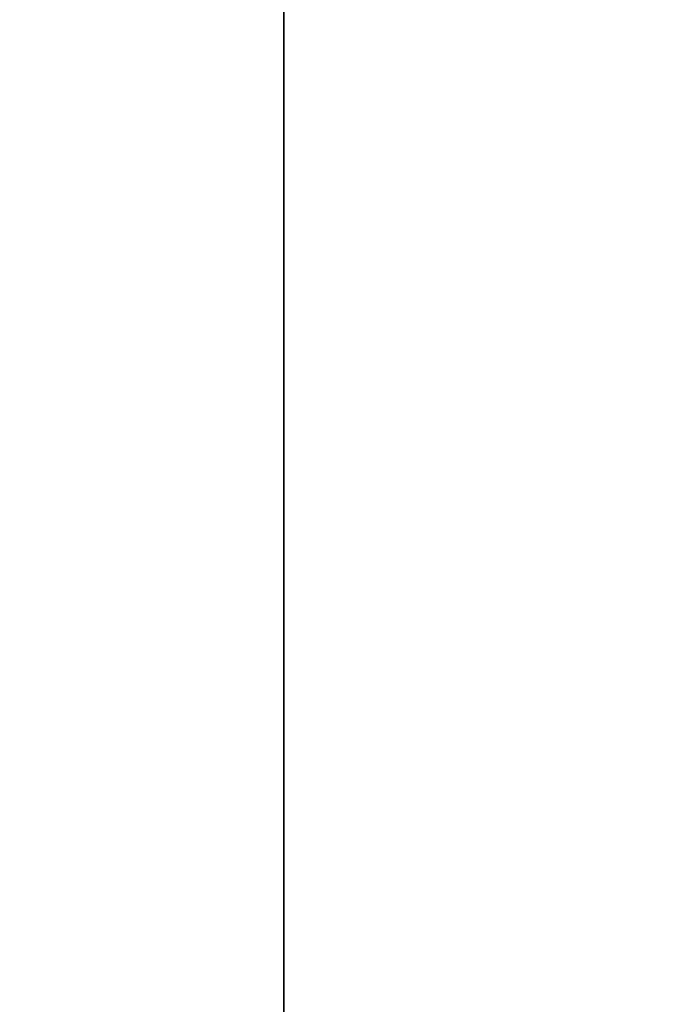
# Model space of a CAD drawing. Header units: millimetres. Extents: x -603 to 3703, y -120 to 193.
# Tile 920 of 938: x 3537 to 3574, y -11 to 47. Entities that reach past the tile are written whole.
import ezdxf

# ---------------------------------------------------------------- set-up
doc = ezdxf.new("R2010")
doc.units = ezdxf.units.MM
doc.layers.add('151', color=7, linetype='Continuous', true_color=0xffffff)

# ---------------------------------------------------------------- blocks, each defined once
blk = doc.blocks.new('UG_SURFACE_003')
at = {"layer": '151', "color": 252, "linetype": 'Continuous', "lineweight": 35}
for points in [[(3702.5, -35, 2213), (3702.5, 174.4, 2213), (2297.5, 174.4, 2213), (2297.5, -35, 2213)], [(2447.5, -35, 2063), (2447.5, 174.4, 2063), (3552.5, 174.4, 2063), (3552.5, -35, 2063)], [(3552.5, -35, -7), (3552.5, 174.4, -7), (3702.5, 174.4, -7), (3702.5, -35, -7)], [(3552.5, -35, 2063), (3552.5, 174.4, 2063), (3552.5, 174.4, -7), (3552.5, -35, -7)]]:
    blk.add_3dface(points, dxfattribs=at)

msp = doc.modelspace()

# ---------------------------------------------------------------- linework, layer by layer
at = {"layer": '151', "color": 252, "linetype": 'Continuous', "lineweight": -3, "true_color": 0x939598}
for p, q in [((3552.5, -35, 2063), (3552.5, 174.4, 2063)), ((3552.5, 174.4, -7), (3552.5, -35, -7))]:
    msp.add_line(p, q, dxfattribs=at)

# ---------------------------------------------------------------- block references
msp.add_blockref('UG_SURFACE_003', (0, 0), dxfattribs=at)

doc.saveas('drawing.dxf')
